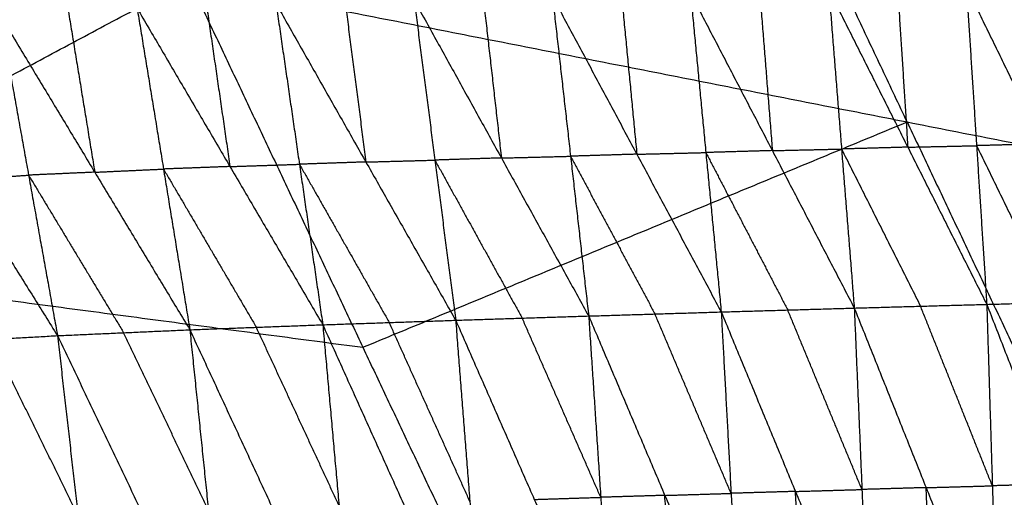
# Model space of a CAD drawing. Header units: millimetres. Extents: x -106 to 110, y -96 to 120.
# Tile 799 of 1020: x 52.63 to 59.65, y 36.08 to 39.48. Entities that reach past the tile are written whole.
import ezdxf

# ---------------------------------------------------------------- set-up
doc = ezdxf.new("R2010")
doc.units = ezdxf.units.MM
doc.header["$MEASUREMENT"] = 0
doc.layers.add('Default', color=7, linetype='Continuous', true_color=0x000000)

msp = doc.modelspace()

# ---------------------------------------------------------------- linework, layer by layer
at = {"layer": 'Default'}
for points in [[(58.9609, 38.7534, 4.07), (58.254, 40.248, 4.07), (57.5471, 41.7426, 4.07)], [(46.4929, 35.8339, 3.8611), (50.1681, 37.7984, 3.9066), (53.8433, 39.7628, 3.952)], [(53.8433, 39.7628, 3.952), (55.0809, 37.1463, 3.952), (56.3184, 34.5297, 3.952)], [(53.8433, 39.7628, 3.952), (58.9609, 38.7534, 4.07), (64.0784, 37.744, 4.1879)], [(56.9243, 39.6598, 0.3293), (56.9791, 39.0916, -0.1578), (57.0339, 38.5233, -0.6449)], [(57.4163, 39.6716, 0.3443), (57.5259, 38.5351, -0.6299), (57.6355, 37.3986, -1.6041)], [(57.4163, 39.6716, 0.3443), (58.0001, 38.549, -0.6137), (58.5838, 37.4264, -1.5718)], [(57.9094, 39.6829, 0.3613), (57.9547, 39.1159, -0.1262), (58.0001, 38.549, -0.6137)], [(58.4025, 39.6941, 0.3783), (58.4931, 38.5603, -0.5968), (58.5838, 37.4264, -1.5718)], [(58.4025, 39.6941, 0.3783), (58.9654, 38.5735, -0.5788), (59.5283, 37.4528, -1.5358)], [(58.8927, 39.7049, 0.3972), (58.9291, 39.1392, -0.0908), (58.9654, 38.5735, -0.5788)], [(59.383, 39.7156, 0.4161), (59.4557, 38.5842, -0.5598), (59.5283, 37.4528, -1.5358)], [(59.383, 39.7156, 0.4161), (59.9287, 38.5969, -0.5402), (60.4744, 37.4782, -1.4965)], [(54.4623, 39.5962, 0.2638), (54.6289, 38.4517, -0.7038), (54.7954, 37.3071, -1.6715)], [(54.4623, 39.5962, 0.2638), (55.1025, 38.4678, -0.6954), (55.7426, 37.3393, -1.6546)], [(54.9544, 39.6096, 0.2757), (55.0284, 39.0387, -0.2098), (55.1025, 38.4678, -0.6954)], [(55.4464, 39.623, 0.2875), (55.5945, 38.4812, -0.6835), (55.7426, 37.3393, -1.6546)], [(55.4464, 39.623, 0.2875), (56.0686, 38.4964, -0.6722), (56.6907, 37.3697, -1.6318)], [(55.9394, 39.6355, 0.3009), (56.004, 39.0659, -0.1857), (56.0686, 38.4964, -0.6722)], [(56.4324, 39.648, 0.3142), (56.5616, 38.5089, -0.6588), (56.6907, 37.3697, -1.6318)], [(56.4324, 39.648, 0.3142), (57.0339, 38.5233, -0.6449), (57.6355, 37.3986, -1.6041)], [(52.4922, 39.5185, 0.2242), (52.6982, 38.374, -0.7299), (52.9043, 37.2295, -1.6841)], [(52.4922, 39.5185, 0.2242), (53.1699, 38.395, -0.7287), (53.8476, 37.2715, -1.6817)], [(52.9822, 39.541, 0.2335), (53.076, 38.968, -0.2476), (53.1699, 38.395, -0.7287)], [(53.4722, 39.5635, 0.2428), (53.6599, 38.4175, -0.7195), (53.8476, 37.2715, -1.6817)], [(53.4722, 39.5635, 0.2428), (54.1338, 38.4353, -0.7144), (54.7954, 37.3071, -1.6715)], [(53.9672, 39.5799, 0.2533), (54.0505, 39.0076, -0.2305), (54.1338, 38.4353, -0.7144)], [(51.5184, 39.4543, 0.2077), (52.2114, 38.3419, -0.7382), (52.9043, 37.2295, -1.6841)], [(55.0809, 37.1463, 3.952), (57.0209, 37.9498, 4.011), (58.9609, 38.7534, 4.07)], [(58.9609, 38.7534, 4.07), (59.5797, 37.4451, 4.07), (60.1984, 36.1368, 4.07)], [(57.0339, 38.5233, -0.6449), (57.2799, 38.5292, -0.6374), (57.5259, 38.5351, -0.6299)], [(58.0001, 38.549, -0.6137), (57.763, 38.5421, -0.6218), (57.5259, 38.5351, -0.6299)], [(57.5259, 38.5351, -0.6299), (57.8178, 37.9738, -1.1089), (58.1096, 37.4125, -1.5879)], [(58.0001, 38.549, -0.6137), (58.2466, 38.5546, -0.6052), (58.4931, 38.5603, -0.5968)], [(58.9654, 38.5735, -0.5788), (58.7293, 38.5669, -0.5878), (58.4931, 38.5603, -0.5968)], [(58.4931, 38.5603, -0.5968), (58.7746, 37.9999, -1.0753), (59.0561, 37.4396, -1.5538)], [(58.9654, 38.5735, -0.5788), (59.2105, 38.5788, -0.5693), (59.4557, 38.5842, -0.5598)], [(59.9287, 38.5969, -0.5402), (59.6922, 38.5906, -0.55), (59.4557, 38.5842, -0.5598)], [(59.4557, 38.5842, -0.5598), (59.7285, 38.0249, -1.038), (60.0013, 37.4655, -1.5161)], [(55.1025, 38.4678, -0.6954), (54.8657, 38.4597, -0.6996), (54.6289, 38.4517, -0.7038)], [(55.1025, 38.4678, -0.6954), (55.3485, 38.4745, -0.6894), (55.5945, 38.4812, -0.6835)], [(56.0686, 38.4964, -0.6722), (55.8315, 38.4888, -0.6779), (55.5945, 38.4812, -0.6835)], [(55.5945, 38.4812, -0.6835), (55.9056, 37.9178, -1.1634), (56.2167, 37.3545, -1.6432)], [(56.0686, 38.4964, -0.6722), (56.3151, 38.5026, -0.6655), (56.5616, 38.5089, -0.6588)], [(57.0339, 38.5233, -0.6449), (56.7977, 38.5161, -0.6519), (56.5616, 38.5089, -0.6588)], [(56.5616, 38.5089, -0.6588), (56.8623, 37.9465, -1.1384), (57.1631, 37.3841, -1.6179)], [(53.1699, 38.395, -0.7287), (52.9341, 38.3845, -0.7293), (52.6982, 38.374, -0.7299)], [(53.1699, 38.395, -0.7287), (53.4149, 38.4062, -0.7241), (53.6599, 38.4175, -0.7195)], [(54.1338, 38.4353, -0.7144), (53.8968, 38.4264, -0.7169), (53.6599, 38.4175, -0.7195)], [(53.6599, 38.4175, -0.7195), (53.9907, 37.8534, -1.198), (54.3215, 37.2893, -1.6766)], [(54.1338, 38.4353, -0.7144), (54.3813, 38.4435, -0.7091), (54.6289, 38.4517, -0.7038)], [(54.6289, 38.4517, -0.7038), (54.9489, 37.8874, -1.1834), (55.269, 37.3232, -1.663)], [(52.2114, 38.3419, -0.7382), (52.4548, 38.3579, -0.7341), (52.6982, 38.374, -0.7299)], [(52.6982, 38.374, -0.7299), (53.0371, 37.8122, -1.2064), (53.3759, 37.2505, -1.6829)], [(50.1681, 37.7984, 3.9066), (52.6245, 37.4723, 3.9293), (55.0809, 37.1463, 3.952)], [(56.3184, 34.5297, 3.952), (60.1984, 36.1368, 4.07), (64.0784, 37.744, 4.1879)], [(57.6355, 37.3986, -1.6041), (58.1096, 37.4125, -1.5879), (58.5838, 37.4264, -1.5718)], [(58.6387, 36.1323, -2.0903), (58.3742, 36.7724, -1.8391), (58.1096, 37.4125, -1.5879)], [(58.5838, 37.4264, -1.5718), (59.0561, 37.4396, -1.5538), (59.5283, 37.4528, -1.5358)], [(58.5838, 37.4264, -1.5718), (58.6387, 36.1323, -2.0903), (58.6936, 34.8383, -2.6088)], [(58.5838, 37.4264, -1.5718), (59.096, 36.1456, -2.0726), (59.6082, 34.8648, -2.5734)], [(59.5683, 36.1588, -2.0546), (59.3122, 36.7992, -1.8042), (59.0561, 37.4396, -1.5538)], [(59.5283, 37.4528, -1.5358), (60.0013, 37.4655, -1.5161), (60.4744, 37.4782, -1.4965)], [(59.5283, 37.4528, -1.5358), (59.5683, 36.1588, -2.0546), (59.6082, 34.8648, -2.5734)], [(59.5283, 37.4528, -1.5358), (60.0263, 36.1718, -2.0361), (60.5242, 34.8907, -2.5365)], [(54.7954, 37.3071, -1.6715), (55.269, 37.3232, -1.663), (55.7426, 37.3393, -1.6546)], [(55.7426, 37.3393, -1.6546), (56.2167, 37.3545, -1.6432), (56.6907, 37.3697, -1.6318)], [(55.7426, 37.3393, -1.6546), (55.8438, 36.0473, -2.1739), (55.945, 34.7553, -2.6933)], [(55.7426, 37.3393, -1.6546), (56.3027, 36.0614, -2.1623), (56.8628, 34.7836, -2.67)], [(56.7768, 36.0766, -2.1509), (56.4967, 36.7156, -1.897), (56.2167, 37.3545, -1.6432)], [(56.6907, 37.3697, -1.6318), (57.1631, 37.3841, -1.6179), (57.6355, 37.3986, -1.6041)], [(56.6907, 37.3697, -1.6318), (56.7768, 36.0766, -2.1509), (56.8628, 34.7836, -2.67)], [(56.6907, 37.3697, -1.6318), (57.2334, 36.0904, -2.1366), (57.7761, 34.8112, -2.6415)], [(57.7058, 36.1049, -2.1228), (57.4344, 36.7445, -1.8704), (57.1631, 37.3841, -1.6179)], [(57.6355, 37.3986, -1.6041), (57.7058, 36.1049, -2.1228), (57.7761, 34.8112, -2.6415)], [(57.6355, 37.3986, -1.6041), (58.1645, 36.1185, -2.1064), (58.6936, 34.8383, -2.6088)], [(52.9043, 37.2295, -1.6841), (53.3759, 37.2505, -1.6829), (53.8476, 37.2715, -1.6817)], [(53.8476, 37.2715, -1.6817), (54.3215, 37.2893, -1.6766), (54.7954, 37.3071, -1.6715)], [(53.8476, 37.2715, -1.6817), (53.9802, 35.9835, -2.1998), (54.1127, 34.6956, -2.7179)], [(53.8476, 37.2715, -1.6817), (54.4375, 35.9986, -2.1958), (55.0274, 34.7258, -2.7099)], [(54.9114, 36.0164, -2.1907), (54.6165, 36.6529, -1.9336), (54.3215, 37.2893, -1.6766)], [(54.7954, 37.3071, -1.6715), (54.9114, 36.0164, -2.1907), (55.0274, 34.7258, -2.7099)], [(54.7954, 37.3071, -1.6715), (55.3702, 36.0312, -2.1824), (55.945, 34.7553, -2.6933)], [(55.8438, 36.0473, -2.1739), (55.5564, 36.6853, -1.9185), (55.269, 37.3232, -1.663)], [(51.9638, 37.1773, -1.6777), (52.4341, 37.2034, -1.6809), (52.9043, 37.2295, -1.6841)], [(53.0509, 35.9471, -2.1998), (52.7425, 36.5752, -1.9403), (52.4341, 37.2034, -1.6809)], [(52.9043, 37.2295, -1.6841), (53.0509, 35.9471, -2.1998), (53.1975, 34.6647, -2.7154)], [(52.9043, 37.2295, -1.6841), (53.5085, 35.9625, -2.201), (54.1127, 34.6956, -2.7179)], [(53.9802, 35.9835, -2.1998), (53.6781, 36.617, -1.9413), (53.3759, 37.2505, -1.6829)], [(51.9638, 37.1773, -1.6777), (52.5807, 35.921, -2.1966), (53.1975, 34.6647, -2.7154)], [(59.096, 36.1456, -2.0726), (58.8674, 36.139, -2.0814), (58.6387, 36.1323, -2.0903)], [(59.096, 36.1456, -2.0726), (59.3321, 36.1522, -2.0636), (59.5683, 36.1588, -2.0546)], [(59.1509, 34.8516, -2.5911), (59.1235, 35.4986, -2.3318), (59.096, 36.1456, -2.0726)], [(60.0263, 36.1718, -2.0361), (59.7973, 36.1653, -2.0454), (59.5683, 36.1588, -2.0546)], [(56.3027, 36.0614, -2.1623), (56.5397, 36.069, -2.1566), (56.7768, 36.0766, -2.1509)], [(57.2334, 36.0904, -2.1366), (57.0051, 36.0835, -2.1438), (56.7768, 36.0766, -2.1509)], [(57.2334, 36.0904, -2.1366), (57.4696, 36.0976, -2.1297), (57.7058, 36.1049, -2.1228)], [(57.3194, 34.7974, -2.6557), (57.2764, 35.4439, -2.3962), (57.2334, 36.0904, -2.1366)], [(58.1645, 36.1185, -2.1064), (57.9351, 36.1117, -2.1146), (57.7058, 36.1049, -2.1228)], [(58.1645, 36.1185, -2.1064), (58.4016, 36.1254, -2.0983), (58.6387, 36.1323, -2.0903)], [(58.2348, 34.8247, -2.6251), (58.1997, 35.4716, -2.3658), (58.1645, 36.1185, -2.1064)]]:
    msp.add_open_spline(points, degree=2, dxfattribs=at)

doc.saveas('drawing.dxf')
